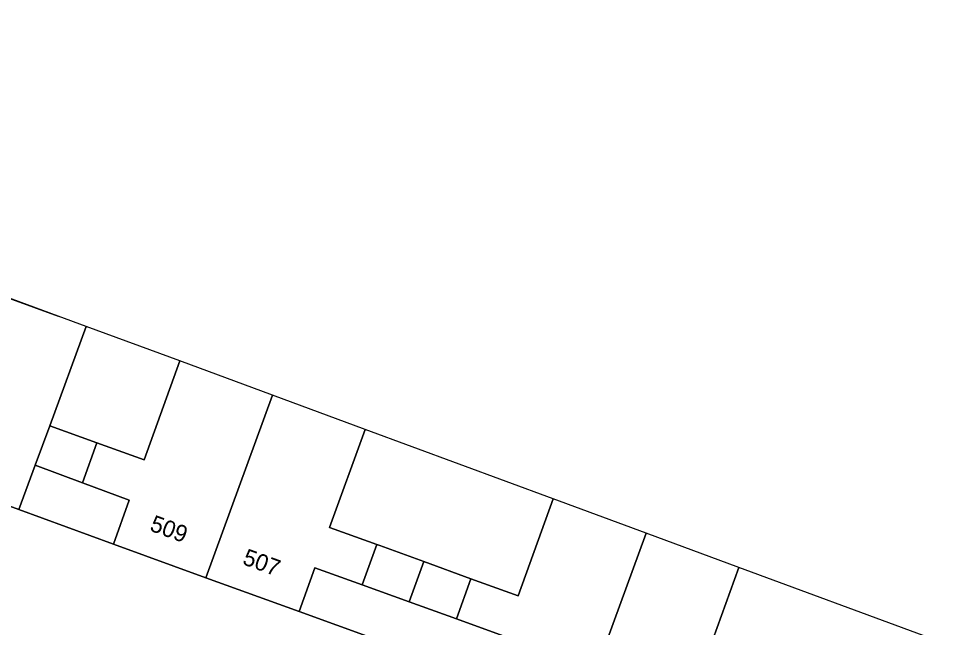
# Model space of a CAD drawing. Extents: x 155275 to 156265, y 382654 to 383635.
# Drawn here: x 155785.1 to 155841.4, y 383561.7 to 383598.2 of the extents above; entities that cross this region are included whole.
import ezdxf

# ---------------------------------------------------------------- set-up
doc = ezdxf.new("R2010")
doc.units = 0
for name, color, linetype in [('IMGEO_Erf', 7, 'Continuous'), ('IMGEO_Groenvoorziening', 7, 'Continuous'), ('IMGEO_Pand', 7, 'Continuous'), ('IMGEO_Pand_nummerreeks', 7, 'Continuous'), ('IMGEO_Rijbaan_lokaal_open', 7, 'Continuous')]:
    doc.layers.add(name, color=color, linetype=linetype)

msp = doc.modelspace()

# ---------------------------------------------------------------- linework, layer by layer
at = {"layer": 'IMGEO_Erf'}
for points in [[(155794.741, 383577.633), (155789.128, 383579.704), (155786.943, 383573.752), (155789.771, 383572.729), (155792.598, 383571.707)], [(155817.149, 383569.363), (155805.869, 383573.526), (155803.734, 383567.656), (155804.013, 383567.551), (155806.56, 383566.626), (155806.74, 383566.561), (155809.387, 383565.599), (155812.214, 383564.571), (155815.041, 383563.543)], [(155791.715, 383569.291), (155788.902, 383570.328), (155786.06, 383571.376), (155785.087, 383568.733), (155790.759, 383566.649)], [(155811.34, 383562.167), (155808.511, 383563.189), (155805.683, 383564.211), (155802.851, 383565.235), (155801.897, 383562.616), (155813.199, 383558.505), (155814.156, 383561.149)], [(155839.346, 383561.171), (155828.292, 383565.25), (155826.2, 383559.485), (155828.976, 383558.474), (155831.751, 383557.463), (155834.527, 383556.452), (155837.302, 383555.441)]]:
    msp.add_lwpolyline(points, close=True, dxfattribs=at)
at = {"layer": 'IMGEO_Groenvoorziening'}
msp.add_lwpolyline([(155787.443, 383580.326), (155739.14, 383598.152), (155728.415, 383578.025), (155723.779, 383572.112), (155718.824, 383567.292), (155715.552, 383564.773), (155712.75, 383562.971), (155712.449, 383561.816), (155712.203, 383558.44), (155712.637, 383554.67), (155713.005, 383550.789), (155713.312, 383550.934), (155725.564, 383556.774), (155733.714, 383560.605), (155733.831, 383560.435), (155739.788, 383563.171), (155739.706, 383563.353), (155745.24, 383565.955), (155756.128, 383571.033), (155761.492, 383573.541), (155766.856, 383576.049), (155781.073, 383582.648), (155787.443, 383580.326)], dxfattribs=at)
at = {"layer": 'IMGEO_Pand'}
for points in [[(155787.443, 383580.326), (155781.073, 383582.648), (155781.363, 383575.793), (155779.724, 383575.018), (155778.416, 383574.41), (155779.493, 383572.092), (155781.48, 383573.02), (155781.636, 383569.994), (155785.087, 383568.733), (155786.06, 383571.376), (155786.943, 383573.752), (155789.128, 383579.704)], [(155800.305, 383575.579), (155794.741, 383577.633), (155792.598, 383571.707), (155789.771, 383572.729), (155788.902, 383570.328), (155791.715, 383569.291), (155790.759, 383566.649), (155796.316, 383564.637)], [(155800.305, 383575.579), (155796.316, 383564.637), (155801.897, 383562.616), (155802.851, 383565.235), (155805.683, 383564.211), (155806.56, 383566.626), (155804.013, 383567.551), (155803.734, 383567.656), (155805.869, 383573.526)], [(155789.771, 383572.729), (155786.943, 383573.752), (155786.06, 383571.376), (155788.902, 383570.328)], [(155822.72, 383567.307), (155817.149, 383569.363), (155815.041, 383563.543), (155812.214, 383564.571), (155811.34, 383562.167), (155814.156, 383561.149), (155813.199, 383558.505), (155818.762, 383556.48)], [(155828.292, 383565.25), (155822.72, 383567.307), (155818.762, 383556.48), (155824.346, 383554.447), (155825.283, 383557.075), (155828.096, 383556.058), (155828.976, 383558.474), (155826.2, 383559.485)], [(155809.387, 383565.599), (155806.74, 383566.561), (155806.56, 383566.626), (155805.683, 383564.211), (155808.511, 383563.189)], [(155812.214, 383564.571), (155809.387, 383565.599), (155808.511, 383563.189), (155811.34, 383562.167)]]:
    msp.add_lwpolyline(points, close=True, dxfattribs=at)
at = {"layer": 'IMGEO_Rijbaan_lokaal_open'}
msp.add_lwpolyline([(155816.49, 383537.046), (155815.693, 383534.703), (155820.057, 383533.119), (155828.406, 383530.071), (155834.138, 383528.04), (155834.269, 383528.401), (155834.855, 383530.018), (155835.25, 383531.107), (155836.406, 383534.298), (155838.216, 383539.294), (155841.449, 383548.213), (155835.646, 383550.348), (155824.346, 383554.447), (155818.762, 383556.48), (155813.199, 383558.505), (155801.897, 383562.616), (155796.316, 383564.637), (155790.759, 383566.649), (155785.087, 383568.733), (155781.636, 383569.994)], dxfattribs=at)

# ---------------------------------------------------------------- texts
at = {"layer": 'IMGEO_Pand_nummerreeks'}
for s, rotation, p in [('509', 339.9006, (155792.884, 383567.48)), ('507', 339.8949, (155798.446, 383565.466))]:
    msp.add_text(s, height=1, rotation=rotation, dxfattribs=at).set_placement(p)

doc.saveas('drawing.dxf')
